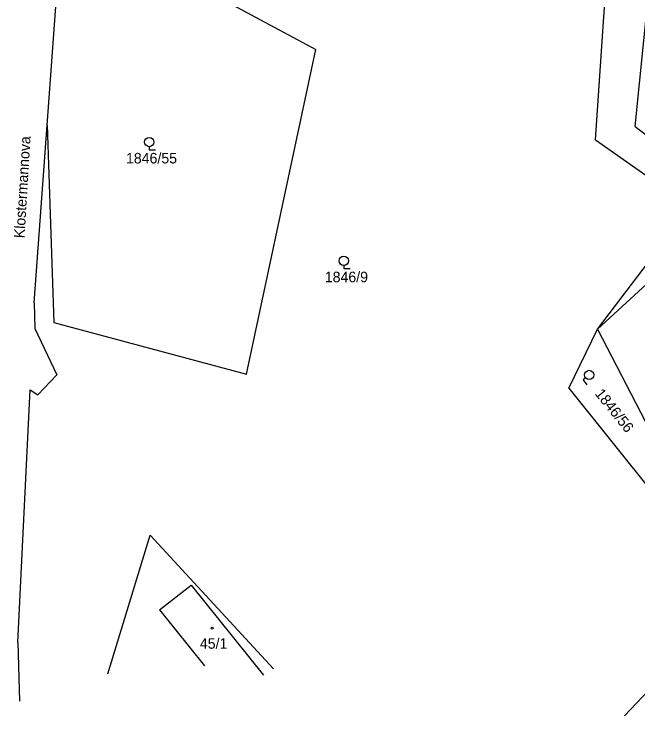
# Model space of a CAD drawing. Extents: x -763205 to -760228, y -1155311 to -1152844.
# Drawn here: x -762016.7 to -761916.2, y -1155162.5 to -1155049.6 of the extents above; entities that cross this region are included whole.
import ezdxf

# ---------------------------------------------------------------- set-up
doc = ezdxf.new("R2010")
doc.units = 0
for name, color, linetype in [('Vrstva 1', 7, 'Continuous'), ('Vrstva 15', 7, 'Continuous'), ('Vrstva 18', 7, 'Continuous'), ('Vrstva 19', 7, 'Continuous'), ('Vrstva 25', 7, 'Continuous'), ('Vrstva 4', 7, 'Continuous'), ('Vrstva 6', 7, 'Continuous')]:
    doc.layers.add(name, color=color, linetype=linetype)

msp = doc.modelspace()

# ---------------------------------------------------------------- linework, layer by layer
at = {"layer": 'Vrstva 1'}
for p, q in [((-761916.7, -1155067.65), (-761914, -1155041.09)), ((-761921.9, -1155052.36), (-761921.23, -1155042.62)), ((-762011.35, -1155067.44), (-762009.77, -1155045.65)), ((-761923.1, -1155069.78), (-761921.9, -1155052.36)), ((-762013.43, -1155096.04), (-762011.35, -1155067.44)), ((-761916.7, -1155067.65), (-761894.1, -1155084.93)), ((-761923.1, -1155069.78), (-761911.09, -1155078.25)), ((-761922.74, -1155100.28), (-761911.32, -1155089.7)), ((-762013.43, -1155096.04), (-762013.34, -1155100.17)), ((-762013.34, -1155100.17), (-762009.78, -1155107.58)), ((-761922.74, -1155100.28), (-761900.49, -1155143.31)), ((-762012.84, -1155110.82), (-762009.78, -1155107.58)), ((-762016.07, -1155150.66), (-762014.09, -1155110)), ((-762014.09, -1155110), (-762012.84, -1155110.82)), ((-762001.61, -1155155.68), (-761994.79, -1155133.39)), ((-761994.79, -1155133.39), (-761974.91, -1155154.88)), ((-761918.39, -1155162.48), (-761900.49, -1155143.31)), ((-762016.07, -1155150.66), (-762015.82, -1155160.11))]:
    msp.add_line(p, q, dxfattribs=at)
at = {"layer": 'Vrstva 25'}
for points in [[(-761994.92, -1155070.9), (-761994.92, -1155071.4), (-761993.92, -1155071.4)], [(-761963.6, -1155090.01), (-761963.6, -1155090.51), (-761962.6, -1155090.51)], [(-761924.68, -1155108.097), (-761925.07, -1155108.41), (-761924.443, -1155109.189)]]:
    msp.add_lwpolyline(points, dxfattribs=at)
for centre, radius in [((-761994.92, -1155070.15), 0.75), ((-761963.6, -1155089.26), 0.75), ((-761924.096, -1155107.626), 0.75), ((-761984.8, -1155148.36), 0.175)]:
    msp.add_circle(centre, radius, dxfattribs=at)
at = {"layer": 'Vrstva 4'}
for p, q in [((-761993.28, -1155145.41), (-761988.19, -1155141.45)), ((-761988.19, -1155141.45), (-761976.54, -1155155.9)), ((-761993.28, -1155145.41), (-761986.05, -1155154.43))]:
    msp.add_line(p, q, dxfattribs=at)
at = {"layer": 'Vrstva 6'}
for p, q in [((-762003.79, -1155036.09), (-761968.09, -1155055.28)), ((-761979.27, -1155107.5), (-761968.09, -1155055.28)), ((-762011.35, -1155067.44), (-762010.31, -1155099.17)), ((-761922.74, -1155100.28), (-761913.41, -1155087.96)), ((-762010.31, -1155099.17), (-761979.27, -1155107.5)), ((-761927.37, -1155109.75), (-761922.74, -1155100.28)), ((-761927.37, -1155109.75), (-761900.49, -1155143.31))]:
    msp.add_line(p, q, dxfattribs=at)

# ---------------------------------------------------------------- texts
at = {"layer": 'Vrstva 15'}
msp.add_text('Klostermannova', height=1.7, rotation=86.57392, dxfattribs=at).set_placement((-762015.009, -1155085.664))
at = {"layer": 'Vrstva 18'}
for s, p in [('1846/55', (-761998.667, -1155073.6)), ('1846/9', (-761966.657, -1155092.71))]:
    msp.add_text(s, height=1.7, dxfattribs=at).set_placement(p)
msp.add_text('1846/56', height=1.7, rotation=308.82425, dxfattribs=at).set_placement((-761923.254, -1155110.666))
at = {"layer": 'Vrstva 19'}
msp.add_text('45/1', height=1.7, dxfattribs=at).set_placement((-761986.773, -1155151.67))

doc.saveas('drawing.dxf')
